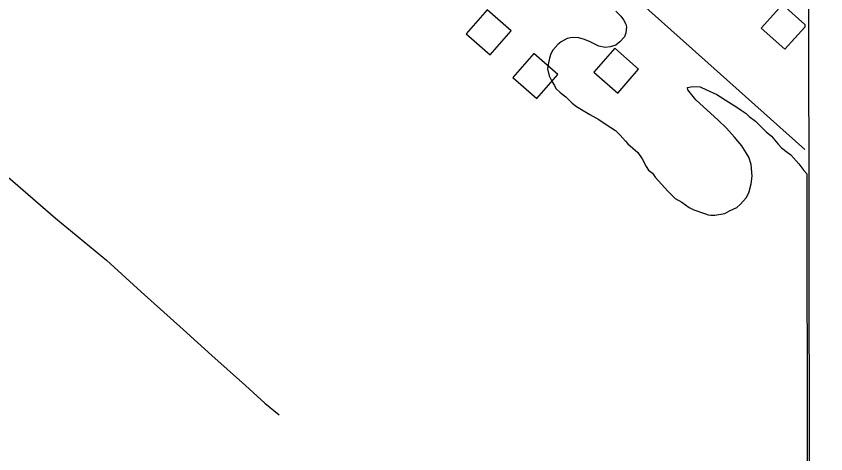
# Model space of a CAD drawing. Extents: x 3297735 to 3335592, y 670436 to 695807.
# Drawn here: x 3332381 to 3333401, y 690336 to 690887 of the extents above; entities that cross this region are included whole.
import ezdxf

# ---------------------------------------------------------------- set-up
doc = ezdxf.new("R2010")
doc.units = 0
for name, color, linetype in [('V-BLDG-OTLN', 7, 'Continuous'), ('V-GRID-FRAM', 7, 'Continuous'), ('V-ROAD-CNTR', 7, 'Continuous'), ('V-SITE-VEGE', 7, 'Continuous'), ('V-TOPO-SHOR', 7, 'Continuous')]:
    doc.layers.add(name, color=color, linetype=linetype)

msp = doc.modelspace()

# ---------------------------------------------------------------- linework, layer by layer
at = {"layer": 'V-BLDG-OTLN'}
msp.add_line((3333374.9, 690876.8), (3333374.9, 690873.2), dxfattribs=at)
for points in [[(3333320.2, 690872.2), (3333347, 690901.9), (3333374.9, 690876.8)], [(3333374.9, 690873.2), (3333349.9, 690845.5), (3333320.2, 690872.2)]]:
    msp.add_lwpolyline(points, dxfattribs=at)
for points in [[(3333004.9, 690868.7), (3332974.8, 690895), (3332948.4, 690865), (3332978.5, 690838.6)], [(3333063.6, 690813.8), (3333033.5, 690840.1), (3333007.2, 690810.1), (3333037.2, 690783.7)], [(3333165.6, 690820.3), (3333135.6, 690846.7), (3333109.2, 690816.6), (3333139.2, 690790.3)]]:
    msp.add_lwpolyline(points, close=True, dxfattribs=at)
at = {"layer": 'V-GRID-FRAM'}
msp.add_lwpolyline([(3301851.4, 693996.5), (3333375, 694028.6), (3333401.5, 675844.1), (3301862, 675812)], close=True, dxfattribs=at)
at = {"layer": 'V-ROAD-CNTR'}
msp.add_lwpolyline([(3333375.1, 690719.3), (3333248.9, 690831.6), (3332871.1, 691169.4), (3332309.1, 691659.7), (3331951.4, 691988.9), (3331625.3, 692277.9), (3331538.6, 692353.5), (3331129.9, 692719.6)], dxfattribs=at)
at = {"layer": 'V-SITE-VEGE'}
for p, q in [((3333136.8, 690893.5), (3333143.3, 690887)), ((3333143.3, 690887), (3333146.4, 690882.7)), ((3333146.4, 690882.7), (3333149.4, 690877.1)), ((3333149.4, 690877.1), (3333150.3, 690873.7)), ((3333150.3, 690873.7), (3333149.4, 690866.3)), ((3333075.7, 690859.2), (3333067.9, 690854.9)), ((3333081.7, 690860.5), (3333075.7, 690859.2)), ((3333090.3, 690860.1), (3333081.7, 690860.5)), ((3333097.2, 690858), (3333090.3, 690860.1)), ((3333147.7, 690861.2), (3333142.1, 690854.7)), ((3333149.4, 690866.3), (3333147.7, 690861.2)), ((3333063.6, 690851.4), (3333057.6, 690844.5)), ((3333067.9, 690854.9), (3333063.6, 690851.4)), ((3333104.6, 690855), (3333097.2, 690858)), ((3333110.2, 690852), (3333104.6, 690855)), ((3333115.4, 690849.4), (3333110.2, 690852)), ((3333123.6, 690847.7), (3333115.4, 690849.4)), ((3333129.6, 690848.6), (3333123.6, 690847.7)), ((3333137, 690850.8), (3333129.6, 690848.6)), ((3333142.1, 690854.7), (3333137, 690850.8)), ((3333055, 690839.8), (3333053.3, 690834.2)), ((3333057.6, 690844.5), (3333055, 690839.8)), ((3333053.3, 690834.2), (3333051.6, 690826.4)), ((3333051.6, 690826.4), (3333050.7, 690820.8)), ((3333050.7, 690820.8), (3333052.9, 690812.1)), ((3333052.9, 690812.1), (3333056.8, 690804.4)), ((3333056.8, 690804.4), (3333059.4, 690799.7)), ((3333059.4, 690799.7), (3333061.2, 690796.2)), ((3333227.3, 690797.5), (3333233.3, 690798.8)), ((3333227.7, 690794.5), (3333227.3, 690797.5)), ((3333233.3, 690798.8), (3333243.2, 690798)), ((3333243.2, 690798), (3333251, 690794.5)), ((3333061.2, 690796.2), (3333066.8, 690791)), ((3333066.8, 690791), (3333073.7, 690785.5)), ((3333237.7, 690782), (3333227.7, 690794.5)), ((3333251, 690794.5), (3333264, 690788.5)), ((3333264, 690788.5), (3333279.1, 690778.7)), ((3333073.7, 690785.5), (3333081.9, 690777.7)), ((3333081.9, 690777.7), (3333087.1, 690773.4)), ((3333265.8, 690756.2), (3333237.7, 690782)), ((3333279.1, 690778.7), (3333289.5, 690772.6)), ((3333087.1, 690773.4), (3333104, 690763.5)), ((3333289.5, 690772.6), (3333294.7, 690768.8)), ((3333294.7, 690768.8), (3333301.1, 690764.5)), ((3333104, 690763.5), (3333115.6, 690757.1)), ((3333115.6, 690757.1), (3333124.7, 690750.6)), ((3333276.2, 690746.3), (3333265.8, 690756.2)), ((3333301.1, 690764.5), (3333305, 690761)), ((3333305, 690761), (3333312.8, 690755)), ((3333124.7, 690750.6), (3333136.4, 690743.3)), ((3333286.6, 690734.7), (3333276.2, 690746.3)), ((3333312.8, 690755), (3333326.2, 690741.7)), ((3333136.4, 690743.3), (3333142.4, 690737.3)), ((3333142.4, 690737.3), (3333148.9, 690729.6)), ((3333326.2, 690741.7), (3333333.1, 690736.1)), ((3333333.1, 690736.1), (3333341.4, 690726.2)), ((3333148.9, 690729.6), (3333152, 690726.5)), ((3333152, 690726.5), (3333164.5, 690715.4)), ((3333295.6, 690723.9), (3333286.6, 690734.7)), ((3333341.4, 690726.2), (3333345.7, 690721.4)), ((3333164.5, 690715.4), (3333170.1, 690707.6)), ((3333304.3, 690709.7), (3333295.6, 690723.9)), ((3333345.7, 690721.4), (3333352.6, 690715.9)), ((3333352.6, 690715.9), (3333357.4, 690712.4)), ((3333170.1, 690707.6), (3333174.9, 690697.7)), ((3333307.4, 690700.2), (3333304.3, 690709.7)), ((3333357.4, 690712.4), (3333367.3, 690701.2)), ((3333174.9, 690697.7), (3333177.9, 690693.4)), ((3333308.7, 690685.5), (3333307.4, 690700.2)), ((3333367.3, 690701.2), (3333373.8, 690693)), ((3333177.9, 690693.4), (3333183.1, 690689.5)), ((3333183.1, 690689.5), (3333186.6, 690684.4)), ((3333307.4, 690676), (3333308.7, 690685.5)), ((3333373.8, 690693), (3333377.5, 690688.7)), ((3333377.5, 690688.7), (3333378.6, 689935.6)), ((3333186.6, 690684.4), (3333202.6, 690666.3)), ((3333304.4, 690664.8), (3333307.4, 690676)), ((3333202.6, 690666.3), (3333211.7, 690657.7)), ((3333301, 690658.3), (3333304.4, 690664.8)), ((3333211.7, 690657.7), (3333219.9, 690652.9)), ((3333294.1, 690650.5), (3333301, 690658.3)), ((3333219.9, 690652.9), (3333229.4, 690646.1)), ((3333229.4, 690646.1), (3333235, 690643.1)), ((3333280.3, 690641.9), (3333289.4, 690646.2)), ((3333289.4, 690646.2), (3333294.1, 690650.5)), ((3333235, 690643.1), (3333249.7, 690638.4)), ((3333249.7, 690638.4), (3333253.2, 690637.1)), ((3333253.2, 690637.1), (3333256.6, 690636.6)), ((3333256.6, 690636.6), (3333261.8, 690636.7)), ((3333261.8, 690636.7), (3333274.3, 690638.8)), ((3333274.3, 690638.8), (3333280.3, 690641.9))]:
    msp.add_line(p, q, dxfattribs=at)
at = {"layer": 'V-TOPO-SHOR'}
msp.add_lwpolyline([(3332251.6, 690799.6), (3332293.5, 690755), (3332320.9, 690727.2), (3332376.8, 690679.2), (3332430.9, 690632.8), (3332495, 690580.1), (3332538.6, 690540.2), (3332591.6, 690492.7), (3332627.7, 690459.7), (3332670.2, 690422), (3332694.7, 690400), (3332712.7, 690385)], dxfattribs=at)

doc.saveas('drawing.dxf')
